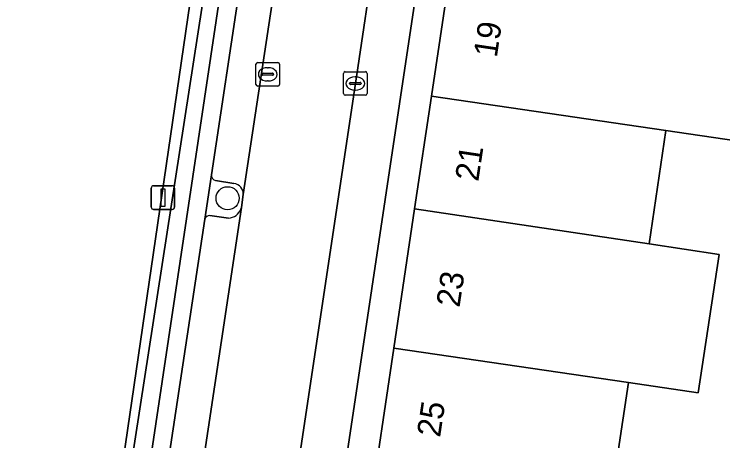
# Model space of a CAD drawing. Extents: x 164148 to 165261, y 382513 to 383432.
# Drawn here: x 164232.08 to 164262.1, y 382783.37 to 382801.46 of the extents above; entities that cross this region are included whole.
import ezdxf

# ---------------------------------------------------------------- set-up
doc = ezdxf.new("R2010")
doc.units = 0
for name, color, linetype in [('IMGEO_Boom', 7, 'Continuous'), ('IMGEO_Erf', 7, 'Continuous'), ('IMGEO_Groenvoorziening', 7, 'Continuous'), ('IMGEO_Hek', 7, 'Continuous'), ('IMGEO_Kolk', 7, 'Continuous'), ('IMGEO_Lichtmast', 7, 'Continuous'), ('IMGEO_Muur', 7, 'Continuous'), ('IMGEO_Pand', 7, 'Continuous'), ('IMGEO_Pand_nummerreeks', 7, 'Continuous'), ('IMGEO_Parkeervlak_open', 7, 'Continuous'), ('IMGEO_Rijbaan_lokaal_open', 7, 'Continuous'), ('IMGEO_Terreindeel_halfverhard', 7, 'Continuous'), ('IMGEO_Voetpad_open', 7, 'Continuous')]:
    doc.layers.add(name, color=color, linetype=linetype)

msp = doc.modelspace()

# ---------------------------------------------------------------- linework, layer by layer
at = {"layer": 'IMGEO_Boom'}
msp.add_circle((164241.121, 382793.659), 0.489, dxfattribs=at)
at = {"layer": 'IMGEO_Erf'}
for points in [[(164267.348, 382786.406), (164268.472, 382793.863), (164268.958, 382797.083), (164269.406, 382800.058), (164269.626, 382801.514), (164270.08, 382804.528), (164270.381, 382806.522), (164250.179, 382809.554), (164243.673, 382766.066), (164263.831, 382763.079), (164264.063, 382764.621), (164265.252, 382772.506), (164265.739, 382775.734), (164266.189, 382778.717), (164266.406, 382780.158), (164266.862, 382783.186)], [(164261.062, 382785.41), (164258.101, 382785.844), (164257.386, 382781.061), (164260.361, 382780.612), (164259.515, 382775.001), (164258.668, 382769.389), (164255.71, 382769.837), (164254.907, 382764.5), (164244.982, 382765.986), (164245.781, 382771.341), (164246.618, 382776.946), (164247.456, 382782.56), (164248.163, 382787.301), (164249.045, 382793.206), (164249.758, 382797.981), (164250.636, 382803.866), (164251.437, 382809.233), (164261.372, 382807.75), (164260.576, 382802.414), (164263.554, 382801.979), (164262.669, 382796.092), (164259.696, 382796.527), (164258.979, 382791.723), (164261.954, 382791.279)]]:
    msp.add_lwpolyline(points, close=True, dxfattribs=at)
at = {"layer": 'IMGEO_Groenvoorziening'}
for points in [[(164240.434, 382794.654), (164240.151, 382792.778)], [(164241.392, 382794.282), (164240.607, 382794.408)], [(164241.687, 382793.199), (164241.709, 382793.262), (164241.787, 382793.817)], [(164240.374, 382792.922), (164241.162, 382792.816)]]:
    msp.add_lwpolyline(points, dxfattribs=at)
for centre, radius, start, end in [((164240.684, 382794.646), 0.25, 178.1262, 252.1075), ((164241.336, 382793.834), 0.452, 357.874, 82.8193), ((164241.113, 382793.435), 0.621, 274.5561, 337.6672), ((164240.359, 382792.701), 0.222, 86.1201, 159.5838)]:
    msp.add_arc(centre, radius, start, end, dxfattribs=at)
at = {"layer": 'IMGEO_Hek'}
msp.add_lwpolyline([(164215.665, 382769.181), (164234.342, 382766.406), (164241.349, 382814.392), (164250.763, 382877.302), (164232.516, 382880.004)], dxfattribs=at)
at = {"layer": 'IMGEO_Kolk'}
for p, q in [((164242.324, 382798.486), (164242.324, 382799.338)), ((164242.399, 382799.412), (164243.251, 382799.412)), ((164242.812, 382799.192), (164242.837, 382799.192)), ((164243.325, 382799.338), (164243.325, 382798.486)), ((164242.583, 382798.906), (164242.583, 382798.918)), ((164243.021, 382798.869), (164242.623, 382798.869)), ((164242.626, 382798.955), (164243.024, 382798.955)), ((164243.067, 382798.918), (164243.067, 382798.906)), ((164246.033, 382798.098), (164246.033, 382798.95)), ((164246.108, 382799.024), (164246.96, 382799.024)), ((164247.034, 382798.95), (164247.034, 382798.098)), ((164242.835, 382798.632), (164242.81, 382798.632)), ((164246.292, 382798.518), (164246.292, 382798.53)), ((164246.335, 382798.567), (164246.733, 382798.567)), ((164246.521, 382798.804), (164246.546, 382798.804)), ((164246.776, 382798.53), (164246.776, 382798.518)), ((164243.251, 382798.412), (164242.399, 382798.412)), ((164246.73, 382798.481), (164246.332, 382798.481)), ((164246.544, 382798.244), (164246.519, 382798.244)), ((164246.96, 382798.024), (164246.108, 382798.024))]:
    msp.add_line(p, q, dxfattribs=at)
for points in [[(164242.324, 382798.486), (164242.324, 382799.338)], [(164242.399, 382799.412), (164243.251, 382799.412)], [(164243.325, 382799.338), (164243.325, 382798.486)], [(164246.033, 382798.098), (164246.033, 382798.95)], [(164246.108, 382799.024), (164246.96, 382799.024)], [(164247.034, 382798.95), (164247.034, 382798.098)], [(164243.251, 382798.412), (164242.399, 382798.412)], [(164246.96, 382798.024), (164246.108, 382798.024)]]:
    msp.add_lwpolyline(points, dxfattribs=at)
for centre, radius, start, end in [((164242.401, 382799.336), 0.0765, 91.552, 178.448), ((164242.401, 382799.336), 0.0765, 91.552, 178.448), ((164243.249, 382799.336), 0.0765, 1.552, 88.448), ((164243.249, 382799.336), 0.0765, 1.552, 88.448), ((164242.623, 382798.915), 0.0403, 85.8775, 175.7526), ((164242.62, 382798.905), 0.0366, 178.938, 274.7102), ((164243.024, 382798.912), 0.043, 264.8664, 352.4533), ((164243.028, 382798.917), 0.0386, 1.7309, 96.639), ((164246.11, 382798.948), 0.0765, 91.552, 178.448), ((164246.11, 382798.948), 0.0765, 91.552, 178.448), ((164246.958, 382798.948), 0.0765, 1.552, 88.448), ((164246.958, 382798.948), 0.0765, 1.552, 88.448), ((164246.332, 382798.527), 0.0403, 85.8775, 175.7526), ((164246.737, 382798.529), 0.0386, 1.7309, 96.639), ((164242.401, 382798.488), 0.0765, 181.552, 268.448), ((164242.401, 382798.488), 0.0765, 181.552, 268.448), ((164243.249, 382798.488), 0.0765, 271.552, 358.448), ((164243.249, 382798.488), 0.0765, 271.552, 358.448), ((164246.329, 382798.517), 0.0366, 178.938, 274.7102), ((164246.733, 382798.524), 0.043, 264.8664, 352.4533), ((164246.11, 382798.1), 0.0765, 181.552, 268.448), ((164246.11, 382798.1), 0.0765, 181.552, 268.448), ((164246.958, 382798.1), 0.0765, 271.552, 358.448), ((164246.958, 382798.1), 0.0765, 271.552, 358.448)]:
    msp.add_arc(centre, radius, start, end, dxfattribs=at)
for centre, major_axis, ratio, start_param, end_param in [((164242.811, 382798.912), (-0.387, 0.002), 0.722429, 4.712389, 7.853982), ((164242.836, 382798.912), (-0.39, 0.002), 0.717154, 1.570796, 4.712389), ((164246.52, 382798.524), (-0.387, 0.002), 0.722429, 4.712389, 7.853982), ((164246.545, 382798.524), (-0.39, 0.002), 0.717154, 1.570796, 4.712389)]:
    msp.add_ellipse(centre, major_axis=major_axis, ratio=ratio, start_param=start_param, end_param=end_param, dxfattribs=at)
at = {"layer": 'IMGEO_Lichtmast'}
for p, q in [((164237.886, 382793.286), (164237.886, 382794.086)), ((164237.886, 382794.086), (164237.886, 382793.286)), ((164237.986, 382794.186), (164238.776, 382794.186)), ((164238.776, 382794.186), (164237.986, 382794.186)), ((164238.876, 382794.086), (164238.876, 382793.286)), ((164238.876, 382793.286), (164238.876, 382794.086)), ((164238.776, 382793.186), (164237.986, 382793.186)), ((164237.986, 382793.186), (164238.776, 382793.186))]:
    msp.add_line(p, q, dxfattribs=at)
msp.add_lwpolyline([(164238.306, 382794.061), (164238.456, 382794.061), (164238.456, 382793.311), (164238.306, 382793.311), (164238.306, 382794.061)], dxfattribs=at)
for centre, start, end in [((164237.986, 382794.086), 90, 180), ((164237.986, 382794.086), 90, 180), ((164238.776, 382794.086), 0, 90), ((164238.776, 382794.086), 360, 90), ((164237.986, 382793.286), 180, 270), ((164237.986, 382793.286), 180, 270), ((164238.776, 382793.286), 270, 0), ((164238.776, 382793.286), 270, 0)]:
    msp.add_arc(centre, 0.1, start, end, dxfattribs=at)
at = {"layer": 'IMGEO_Muur'}
msp.add_lwpolyline([(164240.908, 382803), (164240.248, 382803.103), (164234.568, 382766.372), (164234.467, 382765.722), (164235.335, 382765.588), (164236.059, 382770.592)], close=True, dxfattribs=at)
at = {"layer": 'IMGEO_Pand'}
for points in [[(164263.554, 382801.979), (164260.576, 382802.414), (164250.636, 382803.866), (164249.758, 382797.981), (164259.696, 382796.527), (164262.669, 382796.092)], [(164259.696, 382796.527), (164249.758, 382797.981), (164249.045, 382793.206), (164258.979, 382791.723)], [(164261.954, 382791.279), (164258.979, 382791.723), (164249.045, 382793.206), (164248.163, 382787.301), (164258.101, 382785.844), (164261.062, 382785.41)], [(164258.101, 382785.844), (164248.163, 382787.301), (164247.456, 382782.56), (164257.386, 382781.061)]]:
    msp.add_lwpolyline(points, close=True, dxfattribs=at)
at = {"layer": 'IMGEO_Parkeervlak_open'}
for points in [[(164241.787, 382793.817), (164244.424, 382811.294), (164244.498, 382811.832)], [(164242.95, 382811.356), (164242.896, 382810.998), (164240.434, 382794.654)], [(164240.607, 382794.408), (164241.392, 382794.282)], [(164236.797, 382768.56), (164237.703, 382767.37), (164237.8, 382767.234), (164241.709, 382793.262)], [(164241.709, 382793.262), (164241.687, 382793.199)], [(164241.162, 382792.816), (164240.374, 382792.922)], [(164240.151, 382792.778), (164236.731, 382770.033), (164236.634, 382769.308)]]:
    msp.add_lwpolyline(points, dxfattribs=at)
for centre, radius, start, end in [((164240.684, 382794.646), 0.25, 178.1262, 252.1075), ((164241.336, 382793.834), 0.452, 357.874, 82.8193), ((164241.113, 382793.435), 0.621, 274.5561, 337.6672), ((164240.359, 382792.701), 0.222, 86.1201, 159.5838)]:
    msp.add_arc(centre, radius, start, end, dxfattribs=at)
at = {"layer": 'IMGEO_Rijbaan_lokaal_open'}
for points in [[(164253.666, 382872.742), (164250.825, 382854.218), (164250.117, 382849.402), (164250.108, 382849.344), (164250.041, 382848.874), (164247.386, 382831.09), (164247.376, 382831.024), (164247.309, 382830.554), (164244.577, 382812.409), (164244.565, 382812.302), (164244.498, 382811.832), (164244.424, 382811.294), (164241.787, 382793.817), (164241.709, 382793.262), (164237.8, 382767.234)], [(164241.977, 382768.171), (164243.497, 382778.275), (164246.534, 382798.524), (164249.127, 382815.917), (164254.763, 382853.628)]]:
    msp.add_lwpolyline(points, dxfattribs=at)
at = {"layer": 'IMGEO_Terreindeel_halfverhard'}
msp.add_lwpolyline([(164232.516, 382880.004), (164232.038, 382877.111), (164231.856, 382877.141), (164221.376, 382807.304), (164239.803, 382804.489), (164239.581, 382802.961), (164221.141, 382805.757), (164215.665, 382769.181), (164234.342, 382766.406), (164241.349, 382814.392), (164250.763, 382877.302)], close=True, dxfattribs=at)
at = {"layer": 'IMGEO_Voetpad_open'}
msp.add_lwpolyline([(164240.248, 382803.103), (164240.908, 382803), (164248.62, 382854.548), (164252.192, 382878.463), (164232.48, 382881.389), (164232.279, 382880.043), (164232.516, 382880.004), (164250.763, 382877.302), (164241.349, 382814.392), (164234.342, 382766.406), (164234.568, 382766.372)], close=True, dxfattribs=at)
for points in [[(164254.15, 382880.627), (164252.192, 382878.463), (164248.62, 382854.548), (164240.908, 382803), (164236.059, 382770.592), (164235.335, 382765.588), (164234.075, 382756.882), (164237.466, 382756.366), (164233.384, 382728.883)], [(164258.163, 382876.224), (164257.294, 382870.578), (164255.204, 382856.576), (164254.784, 382853.768), (164254.763, 382853.628), (164249.127, 382815.917), (164246.534, 382798.524), (164243.497, 382778.275), (164241.977, 382768.171)], [(164236.634, 382769.308), (164236.731, 382770.033), (164240.151, 382792.778), (164240.434, 382794.654), (164242.896, 382810.998), (164242.95, 382811.356), (164243.228, 382813.216), (164243.928, 382817.89), (164245.749, 382830.049), (164245.753, 382830.08), (164246.033, 382831.946), (164248.48, 382848.311), (164248.486, 382848.351), (164248.764, 382850.266), (164249.41, 382854.43), (164251.903, 382871.062)], [(164243.167, 382763.808), (164243.673, 382766.066), (164250.179, 382809.554), (164250.452, 382811.38), (164256.94, 382854.753)]]:
    msp.add_lwpolyline(points, dxfattribs=at)

# ---------------------------------------------------------------- texts
at = {"layer": 'IMGEO_Pand_nummerreeks'}
for s, p in [('19', (164252.526, 382799.595)), ('21', (164251.742, 382794.343)), ('23', (164250.945, 382789.004)), ('25', (164250.123, 382783.496))]:
    msp.add_text(s, height=1, rotation=81.509, dxfattribs=at).set_placement(p)

doc.saveas('drawing.dxf')
